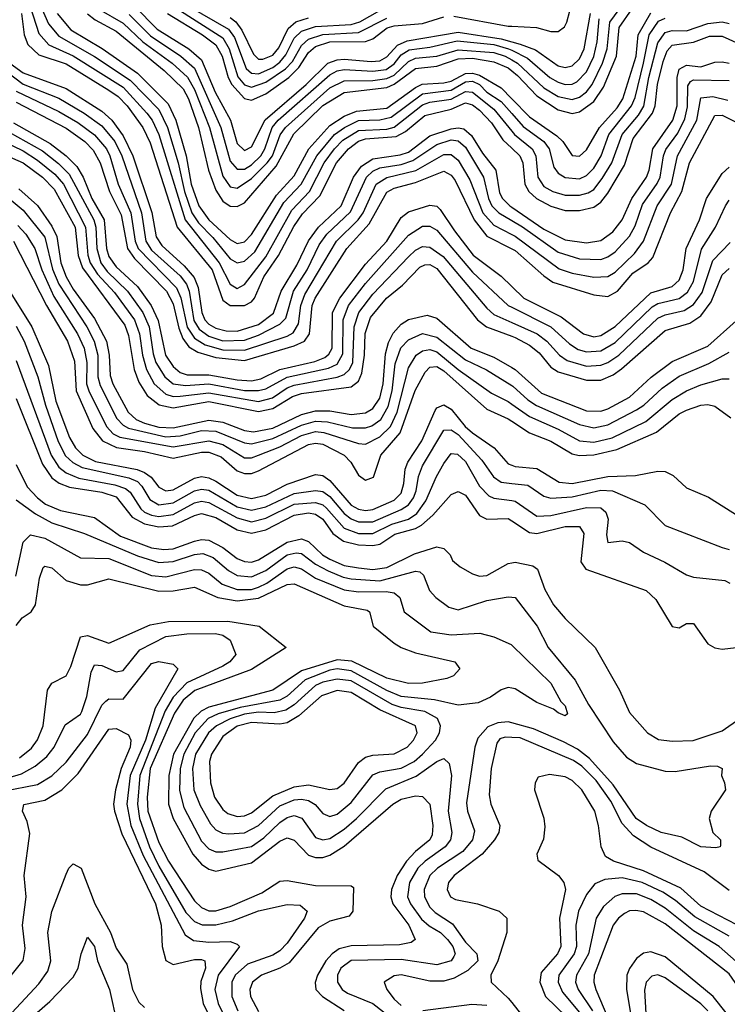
# Model space of a CAD drawing. Header units: inches. Extents: x 990535 to 1117859, y 769386 to 892122.
# Tile 257 of 656: x 1018620 to 1020605, y 872928 to 875692. Entities that reach past the tile are written whole.
import ezdxf

# ---------------------------------------------------------------- set-up
doc = ezdxf.new("R2010")
doc.units = ezdxf.units.IN
doc.header["$MEASUREMENT"] = 0
doc.layers.add('B0817', color=7, linetype='Continuous')
doc.layers.add('B0827', color=7, linetype='Continuous')

msp = doc.modelspace()

# ---------------------------------------------------------------- linework, layer by layer
at = {"layer": 'B0817', "color": 5}
for points, elevation in [([(1018652.6, 875790), (1018700.6, 875680.6), (1018730, 875645.7), (1018830, 875589.2), (1018930, 875522.3), (1019010, 875439.7), (1019034.2, 875390), (1019064.3, 875290), (1019082, 875210), (1019102.7, 875150), (1019121.7, 875121.7), (1019161.2, 875081.2), (1019210, 875021), (1019230, 875009.5), (1019250, 875014.1), (1019279.2, 875040.8), (1019361.1, 875178.9), (1019409.8, 875230.2), (1019453, 875310), (1019503.3, 875370), (1019531.2, 875390), (1019570, 875408.8), (1019630, 875410.6), (1019661.9, 875418.1), (1019750, 875483.8), (1019830, 875494.6), (1019870, 875518), (1019890, 875519.2), (1019910, 875510), (1019930, 875489), (1019970, 875462.2), (1020000, 875428.6)], 3360), ([(1018648.9, 875728.9), (1018673.5, 875653.5), (1018701.7, 875621.7), (1018770, 875590.9), (1018910, 875502.3), (1018976.8, 875430), (1018991.3, 875410), (1019010, 875370.1), (1019084.2, 875130), (1019179.2, 875010), (1019210, 874949.3), (1019230, 874937.2), (1019250, 874949.2), (1019310, 875026.6), (1019382.8, 875157.2), (1019432.6, 875210), (1019473.7, 875290), (1019502.9, 875330), (1019526.4, 875353.6), (1019570, 875381), (1019650, 875385.3), (1019670, 875390.5), (1019750, 875452.7), (1019770, 875460.2), (1019830, 875468.9), (1019870, 875491), (1019890, 875488.5), (1019950, 875440.7), (1020000, 875379.2)], 3340), ([(1018941.9, 875730), (1019005.7, 875665.7), (1019094.5, 875610), (1019130, 875579.8), (1019168.6, 875488.6), (1019211.4, 875410), (1019230, 875345), (1019250, 875325.4), (1019270, 875334.9), (1019308.5, 875411.5), (1019423.8, 875510), (1019484.5, 875570), (1019510, 875579.7), (1019530, 875581.1), (1019605.6, 875574.4), (1019630, 875576.6), (1019650, 875587.9), (1019679.3, 875620.7), (1019707.1, 875632.9), (1019850, 875657.5), (1019970, 875638.1), (1020000, 875630.1)], 3480), ([(1019050.2, 875730.2), (1019190, 875640.9), (1019207.3, 875610), (1019232, 875532), (1019250, 875509.7), (1019270, 875502.9), (1019310, 875516.6), (1019365.9, 875554.1), (1019384.9, 875575.1), (1019410, 875619.6), (1019430, 875637.7), (1019470, 875650.9), (1019570, 875656.3), (1019650, 875696.3)], 3540), ([(1019093, 875730), (1019205.4, 875665.4), (1019222.4, 875642.4), (1019255.1, 875555.1), (1019270, 875541.6), (1019290, 875540.6), (1019330, 875557.8), (1019350, 875573.3), (1019366.7, 875593.3), (1019390, 875640.2), (1019410, 875659.7), (1019450, 875673.1), (1019550, 875678.4), (1019573.9, 875686.1), (1019630, 875717.7)], 3560), ([(1018624.6, 875710), (1018632.5, 875650), (1018642.7, 875622.7), (1018673.6, 875593.6), (1018750, 875567.8), (1018870, 875494.6), (1018896.1, 875476.1), (1018921.5, 875450), (1018964.8, 875390), (1018986.2, 875346.2), (1019061.7, 875110), (1019159.4, 874990), (1019190, 874905.1), (1019210, 874889.8), (1019250, 874889.5), (1019270, 874899.8), (1019278.7, 874910), (1019304.8, 874970), (1019345.7, 875030), (1019388.6, 875111.4), (1019412.8, 875147.2), (1019462.2, 875197.8), (1019508.5, 875290), (1019542.3, 875330), (1019570, 875351), (1019590, 875357.7), (1019675.6, 875364.4), (1019702.1, 875377.9), (1019756.7, 875423.3), (1019830, 875441.1), (1019870, 875458.9), (1019877, 875457), (1019890, 875453.2), (1019910, 875438.5), (1019942.9, 875402.9), (1019974.9, 875354.9), (1020000, 875331.5)], 3320), ([(1018725.3, 875710), (1018763.4, 875663.4), (1018850.9, 875610.9), (1018950, 875541.7), (1019036.4, 875456.4), (1019057.6, 875410), (1019086.4, 875310), (1019100.7, 875230), (1019122.2, 875170), (1019150.3, 875130), (1019210, 875075.4), (1019230, 875064.2), (1019250, 875068.9), (1019270, 875088.8), (1019340.2, 875199.8), (1019390, 875253.8), (1019431.2, 875330), (1019490, 875394.9), (1019530, 875420.9), (1019564.6, 875435.4), (1019650, 875444), (1019730, 875502.2), (1019749.2, 875510.8), (1019810, 875514.5), (1019830, 875520), (1019870, 875541.5), (1019890, 875542.5), (1019910, 875536.3), (1019970, 875501.1), (1020000, 875470.4)], 3380), ([(1018810, 875708.7), (1018831.5, 875691.5), (1018890, 875659.8), (1019025.5, 875550), (1019078.1, 875498.1), (1019093.6, 875470), (1019121.5, 875390), (1019149.7, 875269.7), (1019170, 875213.3), (1019190, 875182.8), (1019210, 875168.5), (1019230, 875167.3), (1019250, 875178.3), (1019339.2, 875280.8), (1019388.6, 875371.4), (1019470, 875451.2), (1019530, 875487.7), (1019650, 875501.9), (1019670, 875511), (1019730, 875555.6), (1019790, 875561.4), (1019850, 875582.5), (1019890, 875584.6), (1019950, 875573.5), (1019990, 875556.6), (1020000, 875548.6)], 3420), ([(1018842.1, 875722.1), (1018910, 875682.5), (1018965.1, 875630), (1019047.9, 875570), (1019090.9, 875530.9), (1019110, 875496.1), (1019151.8, 875390), (1019190, 875253.3), (1019210, 875223.3), (1019230, 875219.5), (1019270, 875245.9), (1019313.9, 875290), (1019328.6, 875310), (1019350.6, 875369.4), (1019365, 875390), (1019490, 875500.7), (1019530, 875520.5), (1019610, 875521.8), (1019650, 875527.1), (1019670, 875536.6), (1019710, 875575.1), (1019730, 875584), (1019790, 875589.9), (1019850, 875607.8), (1019950, 875600.4), (1019981.4, 875590), (1020000, 875579.3)], 3440), ([(1018926.6, 875706.6), (1018986.5, 875646.5), (1019072.1, 875590), (1019110, 875556.1), (1019184.1, 875390), (1019210, 875295.4), (1019230, 875272.1), (1019250, 875272.5), (1019270, 875284.9), (1019295.8, 875310), (1019307.9, 875330), (1019328.5, 875390), (1019345.2, 875410), (1019490, 875537.4), (1019510, 875548.3), (1019530, 875552.1), (1019610, 875547.5), (1019647.5, 875552.5), (1019670, 875568.4), (1019690, 875593.6), (1019712.5, 875607.5), (1019770, 875615), (1019846.8, 875633.2), (1019950, 875622.2), (1019990.8, 875610.8), (1020000, 875606.2)], 3460), ([(1019034.6, 875710), (1019132.7, 875650), (1019170, 875622), (1019187.8, 875590), (1019204.9, 875530), (1019215, 875510), (1019250, 875471), (1019270, 875466.1), (1019310, 875484.4), (1019375, 875530), (1019402.4, 875557.6), (1019430, 875599.8), (1019450, 875616.8), (1019490.1, 875629.9), (1019590, 875631.4), (1019610, 875638.6), (1019650.9, 875669.1), (1019670, 875675.1), (1019750, 875681.7), (1019810, 875700.4)], 3520), ([(1019837.7, 875702.3), (1019990, 875674.4), (1020000, 875673.8)], 3520), ([(1019210, 875698), (1019225.7, 875685.7), (1019243, 875663), (1019275.3, 875595.3), (1019290, 875581.6), (1019301.5, 875581.5), (1019330, 875592.2), (1019346.7, 875613.3), (1019372.8, 875667.2), (1019394.3, 875685.7), (1019430, 875697.5)], 3580), ([(1018592.1, 875570), (1018630, 875542.8), (1018750, 875499.3), (1018850, 875435.5), (1018878, 875410), (1018910, 875366.2), (1018937.3, 875310), (1018990.6, 875150.6), (1019002.6, 875082.6), (1019018.5, 875058.5), (1019081.1, 875001.1), (1019108.8, 874968.8), (1019120.4, 874940.4), (1019130.4, 874870.4), (1019139.3, 874850), (1019150, 874837.9), (1019170, 874826.2), (1019198.9, 874818.9), (1019230, 874818), (1019290, 874836.1), (1019331.8, 874868.2), (1019352.9, 874930), (1019397.1, 875002.9), (1019430, 875071.5), (1019458, 875110), (1019521.8, 875170), (1019556.4, 875250), (1019578.6, 875281.4), (1019610, 875301.8), (1019687.1, 875312.9), (1019710, 875320.4), (1019770, 875366.5), (1019830, 875385.5), (1019850, 875389), (1019865.8, 875385.8), (1019887.4, 875367.4), (1019917.7, 875317.7), (1019955.2, 875270), (1019966, 875206), (1019973.7, 875190), (1019994.6, 875170), (1020000, 875166.3)], 3280), ([(1018561.9, 875561.9), (1018630, 875511.3), (1018730, 875471.9), (1018800.9, 875430), (1018850, 875394), (1018886.6, 875350), (1018906.3, 875310), (1018961.2, 875150), (1018973.5, 875070), (1018990, 875045.1), (1019070, 874972.8), (1019087.5, 874950), (1019095.2, 874930), (1019108.2, 874848.2), (1019123.2, 874823.2), (1019150, 874803.3), (1019190, 874791.1), (1019250, 874792.9), (1019290, 874806.2), (1019350, 874837), (1019366, 874854), (1019388, 874930), (1019426, 874990), (1019459.9, 875060.1), (1019481.3, 875090), (1019547.5, 875152.5), (1019592.5, 875250), (1019610, 875267), (1019630, 875276.2), (1019690, 875286), (1019723, 875297), (1019790, 875342.2), (1019830, 875355), (1019850, 875352), (1019870, 875334.2), (1019921.2, 875250), (1019934.6, 875190), (1019944.3, 875170), (1019963.5, 875150), (1020000, 875128.3)], 3260), ([(1018610, 875491.8), (1018730, 875434.7), (1018783.3, 875403.3), (1018829.4, 875369.4), (1018863, 875330), (1018873, 875310), (1018896.2, 875230), (1018931.4, 875150), (1018943.5, 875070), (1018951.8, 875050), (1019059.4, 874939.4), (1019071.8, 874911.8), (1019090, 874828.7), (1019110, 874798.6), (1019139.7, 874779.7), (1019190, 874765.2), (1019250, 874764.4), (1019370, 874803.9), (1019386.5, 874813.5), (1019401.5, 874838.5), (1019408, 874890), (1019419.7, 874920.3), (1019508.9, 875070), (1019569.3, 875130), (1019583.3, 875150), (1019620.2, 875230), (1019650, 875248.9), (1019731.1, 875268.9), (1019810, 875314.2), (1019830, 875313.6), (1019850, 875297.7), (1019882.3, 875242.3), (1019918.9, 875150), (1019950, 875114.9), (1020000, 875089.6)], 3240), ([(1018610, 875460.6), (1018750, 875387.8), (1018802.5, 875350), (1018825.9, 875325.9), (1018845.2, 875290), (1018871.3, 875210), (1018904.2, 875144.2), (1018921.9, 875050), (1018941.5, 875021.5), (1019031.3, 874930), (1019050, 874894.1), (1019065.8, 874825.8), (1019077.3, 874797.3), (1019094.1, 874774.1), (1019119.1, 874759.1), (1019170, 874743.8), (1019250, 874735.2), (1019390, 874776.2), (1019418.5, 874790), (1019432.4, 874810), (1019440.1, 874890), (1019448.8, 874910), (1019537.1, 875050), (1019600.5, 875119.5), (1019650, 875207.9), (1019670, 875219.1), (1019730, 875235.3), (1019810, 875267.4), (1019830, 875255.7), (1019841, 875241), (1019894.3, 875130), (1019930, 875084.3), (1020000, 875049.2)], 3220), ([(1018602.2, 875402.2), (1018704.9, 875344.9), (1018750.4, 875310.4), (1018779.8, 875279.8), (1018797.7, 875250), (1018822, 875190), (1018856.9, 875130), (1018863.7, 875050), (1018870, 875027.8), (1018890, 874998.1), (1018950, 874943.5), (1018988.6, 874890), (1019008.1, 874848.1), (1019028.8, 874750), (1019050, 874718.7), (1019070, 874701.7), (1019090, 874695.4), (1019150, 874695.4), (1019230, 874680.8), (1019270, 874678.5), (1019296.1, 874683.9), (1019350, 874710), (1019447.4, 874732.6), (1019476.1, 874743.9), (1019487.1, 874752.9), (1019495.9, 874770), (1019497.5, 874870), (1019517.6, 874910), (1019590, 875005.7), (1019649.8, 875070.2), (1019690, 875137), (1019710, 875152.7), (1019770, 875171.9), (1019790, 875169.1), (1019799.4, 875159.4), (1019839.1, 875099.1), (1019891.4, 875031.4), (1019970, 874972.2), (1020000, 874943)], 3180), ([(1018590, 875376.3), (1018683.7, 875323.7), (1018728.5, 875288.5), (1018758.2, 875258.2), (1018828, 875130), (1018833.5, 875110), (1018835.9, 875050), (1018847, 875010), (1018865.2, 874985.2), (1018922.2, 874930), (1018965.6, 874870), (1018982.6, 874830), (1018993.8, 874753.8), (1019001.5, 874730), (1019026.6, 874690), (1019050.3, 874670.3), (1019085.2, 874665.2), (1019150, 874669.8), (1019250, 874651.4), (1019290, 874650.8), (1019310, 874655.7), (1019370, 874688.7), (1019486.1, 874713.9), (1019510, 874725.5), (1019526.2, 874753.8), (1019527, 874850), (1019542.3, 874890), (1019590, 874951.7), (1019710, 875087.2), (1019750, 875112.8), (1019770, 875112.9), (1019790, 875100.9), (1019890, 874983.4), (1019990.2, 874890.2), (1020000, 874885.3)], 3160), ([(1018570, 875353.4), (1018630, 875323.8), (1018670, 875298.1), (1018718.2, 875258.2), (1018742.6, 875230), (1018804.6, 875110), (1018810.8, 875030.8), (1018817.5, 875010), (1018837.9, 874977.9), (1018886, 874926), (1018941.7, 874850), (1018956.2, 874810), (1018964, 874750), (1018975.3, 874710), (1018996.6, 874670), (1019030, 874640.9), (1019050, 874634.8), (1019070, 874635), (1019150, 874645), (1019290, 874620.5), (1019328.9, 874631.1), (1019370, 874658.7), (1019390, 874666.3), (1019510, 874688.4), (1019530, 874696), (1019545.3, 874710), (1019554.6, 874730), (1019557.9, 874830), (1019570.8, 874870), (1019610, 874921.6), (1019710, 875026.1), (1019730, 875045.3), (1019750, 875055.4), (1019770, 875054), (1019807.4, 875027.4), (1019930, 874882.3), (1019950, 874864.9), (1020000, 874842.3)], 3140), ([(1018570, 875316.8), (1018630, 875289.9), (1018683.6, 875250), (1018716.2, 875216.2), (1018775.7, 875110), (1018783.4, 875030), (1018795.7, 874995.7), (1018914.4, 874834.4), (1018925.5, 874805.5), (1018941.1, 874710), (1018954.2, 874674.2), (1018977.1, 874637.1), (1019010.7, 874610.7), (1019050, 874602.2), (1019150, 874620.5), (1019290, 874592.1), (1019330, 874600.8), (1019385.4, 874634.6), (1019410, 874643.1), (1019550, 874661.8), (1019570, 874677.2), (1019579.8, 874700.2), (1019587.4, 874750), (1019589, 874811), (1019603.6, 874856.4), (1019648.3, 874910), (1019693.5, 874946.5), (1019742.5, 874997.5), (1019756.2, 875003.8), (1019770, 875004.5), (1019790, 874993.3), (1019904.1, 874850), (1019929, 874830), (1020000, 874803.5)], 3120), ([(1018617.8, 875217.8), (1018670, 875170.3), (1018710, 875112.6), (1018723.7, 875083.7), (1018735, 875010), (1018750.1, 874970.1), (1018770, 874935.6), (1018830, 874853.7), (1018863.4, 874790), (1018870.7, 874750.7), (1018873.7, 874693.7), (1018880.9, 874670), (1018924, 874590), (1018946.8, 874570), (1018970, 874559.4), (1019010, 874548.1), (1019050, 874546.5), (1019150, 874568.1), (1019190, 874562.1), (1019250, 874538.8), (1019275.3, 874535.3), (1019330, 874545.4), (1019410, 874583.9), (1019450, 874594.2), (1019490, 874594.4), (1019550, 874584.3), (1019590, 874588.7), (1019610, 874601.1), (1019630.3, 874630), (1019639.6, 874670), (1019646.2, 874753.8), (1019654.3, 874785.7), (1019667.4, 874812.6), (1019690, 874837.5), (1019710, 874850.3), (1019762.9, 874862.9), (1019790, 874854.3), (1019886.3, 874770), (1019950, 874744.9), (1020000, 874716.1)], 3080), ([(1018590, 875190.3), (1018630, 875157.2), (1018690, 875081.9), (1018712.2, 874992.2), (1018729.8, 874949.8), (1018808.3, 874830), (1018828.4, 874790), (1018839.2, 874750), (1018838.9, 874690), (1018845.2, 874665.2), (1018892.2, 874572.2), (1018910, 874553.8), (1018925.3, 874545.3), (1019030, 874520.8), (1019070, 874523.6), (1019130, 874538.6), (1019170, 874537.3), (1019250, 874504.3), (1019270, 874501.9), (1019330, 874516.5), (1019410, 874554.3), (1019450, 874565.4), (1019483.3, 874563.3), (1019553.5, 874546.5), (1019590, 874546.5), (1019608, 874552), (1019632.9, 874570), (1019653.8, 874606.2), (1019664.6, 874650), (1019673.5, 874726.5), (1019689.1, 874770.9), (1019710, 874793.9), (1019750, 874811.3), (1019790, 874801.2), (1019870, 874737.3), (1019929.6, 874709.5), (1020000, 874665.2)], 3060), ([(1018614.7, 875114.7), (1018637.5, 875090), (1018662.4, 875050), (1018681.7, 874990), (1018715.2, 874915.2), (1018781.8, 874810), (1018800.8, 874770), (1018807.9, 874730), (1018807.3, 874670), (1018814.2, 874650), (1018863.1, 874550), (1018882.2, 874530), (1018900.6, 874520.6), (1019050, 874493), (1019150, 874509.9), (1019190, 874499.2), (1019250, 874462.2), (1019270, 874462.4), (1019290, 874469.4), (1019350, 874493.3), (1019410, 874524.5), (1019450, 874536), (1019473.4, 874533.4), (1019570, 874502.1), (1019590, 874500.6), (1019630, 874521.1), (1019660.1, 874550), (1019678.6, 874590), (1019710, 874714.8), (1019732.4, 874750), (1019750, 874763), (1019770, 874765.9), (1019790, 874759.5), (1019850, 874710.2), (1019943.5, 874643.5), (1019990, 874619.9), (1020000, 874612.9)], 3040), ([(1018602.7, 875070), (1018694.7, 874890), (1018753.6, 874790), (1018773.7, 874733.7), (1018778, 874650), (1018824.7, 874544.7), (1018852.1, 874510), (1018891.6, 874491.6), (1018970, 874480.3), (1019050, 874461), (1019130, 874478.2), (1019150, 874478), (1019185, 874465), (1019230, 874425.9), (1019250, 874418), (1019270, 874418.7), (1019290, 874426.1), (1019430, 874499.4), (1019450, 874503.2), (1019470, 874500.2), (1019530.1, 874470), (1019548.9, 874450), (1019570, 874413.5), (1019590, 874399.5), (1019612.5, 874407.5), (1019632.8, 874470), (1019687.4, 874532.6), (1019728.9, 874651.1), (1019757.6, 874702.4), (1019770, 874716.4), (1019790, 874718.2), (1019810, 874706.6), (1019930, 874598.6), (1019990, 874571.9), (1020000, 874565.3)], 3020), ([(1018590, 874931.6), (1018654.3, 874830), (1018701.1, 874721.1), (1018721.6, 874621.6), (1018759.2, 874519.2), (1018776, 874490), (1018796.9, 874470), (1018832.2, 874452.2), (1018949.4, 874429.4), (1018970, 874421.5), (1018988.3, 874408.3), (1019010, 874380.1), (1019029.4, 874369.4), (1019050, 874372.3), (1019110, 874405.5), (1019130, 874409.5), (1019150, 874406.3), (1019170, 874396.3), (1019230, 874357), (1019270, 874347.9), (1019310, 874357.4), (1019370, 874387.9), (1019450, 874415.6), (1019470, 874413), (1019490, 874398.4), (1019550, 874328.9), (1019570, 874317.7), (1019590, 874314.3), (1019610, 874317.5), (1019670, 874343.3), (1019690, 874363.4), (1019697.7, 874390), (1019700.7, 874430), (1019708.7, 874450), (1019747.7, 874510), (1019785.2, 874594.8), (1019790, 874602.3), (1019810, 874611.2), (1019830, 874599.2), (1019869.8, 874549.8), (1019890, 874532.1), (1019950.5, 874490), (1019990, 874445.4), (1020000, 874441.7)], 2980), ([(1018610, 874831.7), (1018632, 874790), (1018670.9, 874690), (1018692.1, 874610), (1018727.8, 874507.8), (1018748.2, 874468.2), (1018768.7, 874448.7), (1018794.8, 874434.8), (1018925.8, 874405.8), (1018950, 874395.7), (1018962.9, 874382.9), (1018985.1, 874345.1), (1019010, 874330.7), (1019050, 874335.8), (1019110, 874369.7), (1019130, 874374.7), (1019150, 874371.3), (1019230, 874325), (1019270, 874314.9), (1019310, 874324.6), (1019390, 874362.2), (1019450, 874370.9), (1019470, 874367.3), (1019490, 874353.5), (1019530, 874306), (1019550, 874290.8), (1019570, 874282.5), (1019610, 874282.9), (1019690, 874316.8), (1019710.2, 874330), (1019724.8, 874350), (1019732.4, 874370), (1019738.4, 874410), (1019750, 874439.9), (1019810, 874539.6), (1019830, 874541.1), (1019850, 874527.7), (1019915.7, 874455.7), (1019948.7, 874408.7), (1019970, 874393.9), (1020000, 874390.6)], 2960), ([(1018610, 874735.7), (1018708.1, 874470), (1018730, 874435.8), (1018750, 874420.4), (1018785.5, 874405.5), (1018886.5, 874386.5), (1018916.3, 874376.3), (1018930, 874366.2), (1018959.5, 874319.5), (1018969.8, 874309.8), (1018990, 874301.4), (1019010, 874297.7), (1019050, 874302.9), (1019110, 874335.6), (1019130, 874340.3), (1019150, 874336.9), (1019230, 874293.4), (1019270, 874283), (1019310, 874292.8), (1019390, 874332), (1019450, 874337), (1019470, 874330.2), (1019480.9, 874320.9), (1019530, 874265), (1019570, 874249.7), (1019610, 874249.4), (1019663.6, 874276.4), (1019710, 874290.4), (1019733.6, 874306.4), (1019758.9, 874341.1), (1019788.8, 874410), (1019810, 874445.9), (1019830, 874474.3), (1019847.5, 874472.5), (1019870, 874451.7), (1019910, 874382.8), (1019935.6, 874355.6), (1019950, 874348.7), (1020000, 874342.3)], 2940), ([(1018610, 874628.7), (1018684.2, 874444.2), (1018710, 874406), (1018731, 874391), (1018759.7, 874379.7), (1018850, 874365.6), (1018890, 874353.1), (1018935.8, 874295.8), (1018970, 874276.9), (1019010, 874268.1), (1019048.8, 874271.2), (1019110, 874300.7), (1019130, 874305.6), (1019170, 874294.9), (1019230, 874260.4), (1019270, 874250.4), (1019310, 874260.4), (1019390, 874300.8), (1019430, 874307.9), (1019450, 874304.2), (1019470, 874290.3), (1019498.5, 874250), (1019528.4, 874228.4), (1019570, 874218.1), (1019610, 874215.8), (1019630, 874220.3), (1019672.5, 874247.5), (1019730, 874264.3), (1019746.6, 874273.4), (1019778.6, 874301.4), (1019830, 874359.2), (1019850, 874367.8), (1019870, 874357.7), (1019910, 874300.3), (1019930, 874290.1), (1019990, 874291.5), (1020000, 874285)], 2920), ([(1018610, 874443.9), (1018641.2, 874381.2), (1018669.5, 874349.5), (1018692, 874332), (1018734.1, 874314.1), (1018830, 874294.4), (1018902.6, 874242.6), (1018990, 874209.2), (1019024.5, 874204.5), (1019050, 874206.8), (1019110, 874228.7), (1019130, 874233.4), (1019150, 874231.5), (1019189.9, 874210.1), (1019230, 874179.3), (1019250, 874171), (1019270, 874169.6), (1019290, 874176), (1019370, 874225.2), (1019410, 874234.9), (1019430, 874227.6), (1019469, 874190), (1019490, 874177.6), (1019530, 874160.3), (1019570, 874153.2), (1019610, 874149.1), (1019650, 874154), (1019727.5, 874192.5), (1019790, 874212.5), (1019810, 874207.9), (1019827.1, 874190), (1019833.7, 874173.7), (1019855.8, 874155.8), (1019890, 874136.3), (1019910, 874130.4), (1019930, 874132.2), (1019990, 874165.2), (1020000, 874167.3)], 2880), ([(1018610, 874344.7), (1018664.6, 874304.6), (1018710, 874279.5), (1018802, 874250), (1018950, 874186.8), (1019010, 874168.3), (1019050, 874171.1), (1019110, 874190.8), (1019133.4, 874193.4), (1019162.7, 874182.7), (1019205.8, 874145.8), (1019230, 874132.3), (1019270, 874127.7), (1019310, 874145.8), (1019370, 874189.5), (1019395.6, 874195.6), (1019410, 874194), (1019450, 874164), (1019485.2, 874145.2), (1019527.1, 874127.1), (1019550, 874122.3), (1019630, 874117.3), (1019730, 874144.1), (1019742.2, 874142.2), (1019752.6, 874132.6), (1019769.6, 874090), (1019787.3, 874070), (1019823.3, 874043.3), (1019850, 874035.2), (1019930, 874061.6), (1019990, 874071.6), (1020000, 874070.9)], 2860), ([(1018608.9, 874130), (1018630, 874225.4), (1018650, 874246.5), (1018690, 874237), (1018790, 874181.6), (1018870, 874179.8), (1018990, 874131.9), (1019030, 874127.8), (1019110, 874148.4), (1019130, 874147.9), (1019150, 874138.2), (1019187.7, 874107.7), (1019230, 874092.6), (1019270, 874093), (1019290, 874098.9), (1019312.8, 874110), (1019370, 874150.6), (1019390, 874156.3), (1019410, 874150.3), (1019450, 874124.2), (1019530, 874092.1), (1019570, 874085.8), (1019647.4, 874087.4), (1019670, 874083.2), (1019685.9, 874070), (1019698.3, 874030), (1019773.3, 873973.3), (1019830, 873965), (1019910.1, 873970.1), (1019950, 873959.8), (1019998.1, 873938.1), (1020000, 873936.3)], 2840), ([(1018610, 873991.8), (1018627.1, 874012.9), (1018651.8, 874030), (1018664.5, 874050), (1018675.2, 874124.8), (1018686.1, 874153.9), (1018690, 874158.1), (1018710, 874153), (1018750, 874118.3), (1018790, 874105.4), (1018810, 874105.8), (1018870, 874123), (1019010, 874088.2), (1019050, 874089.2), (1019110, 874099), (1019175.3, 874070), (1019230, 874061), (1019290, 874068), (1019370, 874106.9), (1019390, 874108.8), (1019530, 874046.4), (1019594.3, 874034.3), (1019601.2, 874030), (1019611.2, 873990), (1019670, 873942.1), (1019690, 873929.7), (1019730, 873915), (1019840.2, 873890), (1019854.2, 873870), (1019836.9, 873850), (1019817.6, 873842.4), (1019750, 873829.7), (1019710, 873828.3), (1019650, 873843.9), (1019551.8, 873891.8), (1019510, 873895), (1019410, 873864), (1019329.6, 873810), (1019150, 873762.4), (1019128.7, 873751.3), (1019108.4, 873731.6), (1019050.9, 873630), (1019038, 873570), (1019037.3, 873490), (1019050.3, 873450), (1019105.7, 873350), (1019130, 873321.4), (1019150, 873307.3), (1019170, 873301.8), (1019270, 873325.5), (1019350, 873386.4), (1019370, 873395.3), (1019390, 873388.9), (1019430, 873347.1), (1019450, 873339.9), (1019470, 873340.4), (1019490, 873346.8), (1019530, 873371.8), (1019666.2, 873490), (1019690, 873503.9), (1019730, 873513.5), (1019750, 873511.2), (1019770, 873490.2), (1019779.1, 873430), (1019776.5, 873403.5), (1019770.4, 873390), (1019730, 873357.4), (1019704.8, 873330), (1019678.9, 873290), (1019662.4, 873250), (1019660.7, 873230), (1019666.3, 873210), (1019711.5, 873150), (1019729.5, 873110), (1019718.3, 873101.7), (1019685.1, 873094.9), (1019550, 873092.1), (1019516.3, 873083.7), (1019496.3, 873070), (1019478.8, 873050), (1019455.5, 873010), (1019448.9, 872988.9), (1019450.1, 872970), (1019469.6, 872950), (1019530, 872911)], 2820), ([(1018619.7, 873620.3), (1018652.8, 873647.2), (1018669.8, 873670.2), (1018685.8, 873710), (1018697.5, 873810), (1018710, 873830.1), (1018750, 873850.2), (1018763.1, 873876.9), (1018790, 873960.1), (1018810, 873963.4), (1018870, 873941.6), (1018986.2, 873993.8), (1019036.9, 874003.1), (1019203.9, 874003.9), (1019292, 873990), (1019367.2, 873930), (1019270, 873867.7), (1019110.9, 873809.1), (1019078, 873782), (1019054.4, 873745.6), (1018986, 873590), (1018977.4, 873510), (1018979.4, 873470), (1019010, 873382.2), (1019037, 873330), (1019110, 873218.4), (1019130, 873199.6), (1019150, 873190.9), (1019170, 873190.1), (1019210, 873202.9), (1019299.3, 873240.7), (1019350, 873273.5), (1019370, 873275.8), (1019450, 873261.7), (1019550, 873260.6), (1019556, 873256), (1019554.1, 873190), (1019544.1, 873175.9), (1019490, 873161.7), (1019457.4, 873142.6), (1019375.4, 873044.6), (1019350, 873029.4), (1019298.4, 873010), (1019273.2, 872990), (1019265.8, 872970), (1019267.4, 872950), (1019290, 872907.6)], 2780), ([(1018590, 873565), (1018624.5, 873575.5), (1018663.4, 873596.6), (1018696.1, 873623.9), (1018716.5, 873650), (1018747.4, 873712.6), (1018790, 873742.7), (1018794.1, 873750), (1018808.1, 873791.9), (1018819.9, 873860.1), (1018830, 873880.7), (1018850, 873879.5), (1018890, 873861.9), (1018910, 873865.1), (1018956.9, 873923.1), (1019030, 873960.3), (1019088.4, 873968.4), (1019169.5, 873969.5), (1019190, 873964.7), (1019210.1, 873950), (1019226.5, 873910), (1019209.7, 873890), (1019190, 873877.8), (1019089, 873831), (1019049.9, 873790.1), (1019028.3, 873751.7), (1018956.5, 873570), (1018950.2, 873490), (1018955.5, 873450), (1018984.3, 873370), (1019010, 873316.2), (1019086, 873186), (1019110, 873161), (1019131.6, 873151.6), (1019170, 873151.5), (1019217.1, 873162.9), (1019290.1, 873190.1), (1019370, 873208.1), (1019406.5, 873206.5), (1019426, 873190), (1019419, 873170), (1019370, 873099.7), (1019350, 873078.3), (1019330, 873066), (1019259.2, 873040.8), (1019224, 873010), (1019214.7, 872990), (1019215.3, 872950), (1019231.4, 872910)], 2760), ([(1018573.2, 873526.8), (1018670, 873545), (1018710, 873569.4), (1018750, 873607.9), (1018810, 873685.4), (1018850, 873767.8), (1018861.3, 873778.7), (1018870, 873785.4), (1018910, 873784.8), (1018990, 873884.7), (1019010, 873890.6), (1019050, 873883), (1019063, 873870), (1019000.3, 873759.7), (1018973, 873670), (1018930, 873570), (1018920.4, 873490), (1018931.3, 873430), (1018966.1, 873346.1), (1019083.6, 873123.6), (1019107.1, 873107.1), (1019150, 873102.2), (1019210, 873104), (1019230, 873097), (1019236.4, 873090), (1019176.9, 873010), (1019167.4, 872970), (1019176.2, 872930), (1019196.1, 872890)], 2740), ([(1020000, 873815.8), (1019990, 873817.4), (1019970, 873811.2), (1019940.6, 873790), (1019905.5, 873774.5), (1019850, 873767.6), (1019783.2, 873783.2), (1019690, 873792.4), (1019650, 873809.3), (1019550, 873864.2), (1019510, 873869.7), (1019490, 873866.3), (1019420.6, 873839.4), (1019370, 873793.1), (1019350, 873781.7), (1019238.5, 873761.5), (1019176.8, 873743.2), (1019148.6, 873730), (1019112.1, 873690), (1019080, 873630), (1019069.6, 873590), (1019068.3, 873528.3), (1019080.6, 873480.6), (1019130, 873385.8), (1019150, 873365), (1019170, 873356.6), (1019190, 873356.1), (1019270, 873371.6), (1019304.7, 873395.3), (1019350, 873438.4), (1019370, 873452.2), (1019390, 873457.7), (1019411.1, 873451.1), (1019450, 873396), (1019470, 873389.8), (1019490, 873393.9), (1019530, 873419.8), (1019564.9, 873450), (1019646.6, 873533.4), (1019731.7, 873568.3), (1019790, 873609.7), (1019810, 873618.4), (1019824.3, 873604.3), (1019831.5, 873570), (1019822, 873470), (1019832, 873410), (1019828.7, 873390), (1019813.7, 873370), (1019756.8, 873330), (1019736.2, 873310), (1019713.4, 873270), (1019708.1, 873230), (1019715.7, 873210), (1019746.7, 873166.7), (1019768.2, 873148.2), (1019800.3, 873130), (1019820.3, 873110), (1019834.7, 873090), (1019841.2, 873070), (1019837.8, 873062.2), (1019830, 873049.9), (1019790, 873038.6), (1019690, 873054.2), (1019550, 873051.1), (1019520.9, 873030), (1019511.1, 873010), (1019511.2, 872990), (1019524.2, 872970), (1019539, 872959), (1019610, 872930.6), (1019670, 872883.2)], 2840), ([(1020000, 873718.4), (1019990, 873721.2), (1019961.4, 873718.6), (1019933.1, 873706.9), (1019904.7, 873675.3), (1019896.8, 873650), (1019873.5, 873493.5), (1019875.9, 873470), (1019895.4, 873415.4), (1019889.7, 873390), (1019862.7, 873357.3), (1019791.8, 873310), (1019770.7, 873290), (1019754.6, 873250), (1019755.6, 873230), (1019770, 873201), (1019785.6, 873185.6), (1019834.1, 873154.1), (1019870, 873103), (1019902.1, 873070), (1019905.2, 873050), (1019876.8, 873023.2), (1019838.4, 873001.6), (1019810, 872992.8), (1019770, 872992.7), (1019690, 873010.9), (1019670, 873008), (1019641.8, 872990), (1019649.6, 872970), (1019670, 872942.2), (1019690, 872925.2)], 2860), ([(1018433.7, 872806.3), (1018629.3, 873050.7), (1018635, 873085), (1018628, 873150), (1018637.8, 873230), (1018632.7, 873290), (1018648, 873408), (1018641, 873441), (1018628, 873470), (1018631.3, 873488.7), (1018690, 873501.3), (1018737.6, 873530), (1018783.9, 873576.1), (1018870, 873700.8), (1018890, 873702.5), (1018925, 873685), (1018931.9, 873670), (1018929.5, 873650), (1018904.8, 873590), (1018888.9, 873530), (1018883.4, 873490), (1018885.4, 873470), (1018906.8, 873406.8), (1019000.4, 873210), (1019016.4, 873150), (1019019.5, 873090), (1019030, 873051.4), (1019050, 873040.1), (1019110, 873053.5), (1019130, 873054.3), (1019139, 873050), (1019140.7, 873030), (1019128.2, 872991.8), (1019127.1, 872972.9), (1019134.8, 872930), (1019153.8, 872890)], 2720), ([(1020000, 873677.3), (1019981.7, 873678.3), (1019967, 873673), (1019958.6, 873661.4), (1019942.7, 873590), (1019936.6, 873516.6), (1019941.3, 873490), (1019967.1, 873430), (1019963.4, 873410), (1019951.9, 873390), (1019916.9, 873350), (1019839, 873290), (1019823, 873270), (1019818.6, 873250), (1019828.3, 873230), (1019842.6, 873222.6), (1019903.7, 873210), (1019964.4, 873190), (1019986.7, 873170), (1019986, 873130), (1019961, 873050), (1019941.6, 873010), (1019941.9, 872990), (1019990, 872945.7), (1020000, 872933.1)], 2880), ([(1018546.8, 872850), (1018674, 872986), (1018698.7, 873021.3), (1018707.1, 873050), (1018698.7, 873130), (1018710, 873189), (1018750, 873293.7), (1018757.5, 873310), (1018770, 873322.5), (1018791.9, 873310), (1018830.6, 873210), (1018874.3, 873130), (1018890, 873086.2), (1018920.4, 873040.4), (1018935.9, 872970), (1018954.1, 872934.1), (1018970, 872919.4)], 2680), ([(1018590, 872836.5), (1018704, 872936), (1018770, 873004.4), (1018783.7, 873030), (1018792.5, 873070), (1018810, 873116.5), (1018830, 873090.3), (1018838.1, 873050), (1018871.5, 872970), (1018892.8, 872872.8)], 2660), ([(1019751.1, 872911.1), (1019888.3, 872928.3), (1019930, 872926)], 2860)]:
    msp.add_lwpolyline(points, dxfattribs=dict(at, elevation=elevation))
for points, elevation in [([(1019510, 873841), (1019470, 873832.4), (1019450, 873823), (1019390, 873768.7), (1019366.2, 873753.8), (1019333.3, 873746.7), (1019290, 873747.9), (1019250, 873742.2), (1019210.4, 873729.6), (1019172, 873710), (1019149.8, 873690), (1019113.2, 873630), (1019104.5, 873590), (1019108.1, 873530), (1019126.3, 873486.3), (1019155.1, 873435.1), (1019170, 873417.8), (1019188.6, 873408.6), (1019206.4, 873406.4), (1019250, 873409.6), (1019290, 873430.5), (1019350, 873485.1), (1019390, 873501.8), (1019410, 873504.2), (1019430, 873500.5), (1019448.7, 873488.7), (1019470, 873463.8), (1019490, 873455.4), (1019510, 873461.7), (1019550, 873495.1), (1019610, 873572.3), (1019630, 873580.3), (1019690, 873591), (1019725.9, 873610), (1019750, 873630.1), (1019785.8, 873670), (1019797, 873690), (1019799.9, 873710), (1019791.8, 873730), (1019756.3, 873750), (1019690, 873761.3), (1019664.5, 873770), (1019550, 873835.8)], 2860), ([(1019510, 873808.9), (1019466.2, 873793.8), (1019402.5, 873737.5), (1019370, 873718.5), (1019350, 873714.9), (1019270, 873719.7), (1019230, 873708.6), (1019190, 873679.9), (1019157.8, 873630), (1019152.1, 873610), (1019155.3, 873550), (1019166.4, 873510), (1019190, 873475.4), (1019204.1, 873464.1), (1019230, 873455.8), (1019250, 873457.5), (1019270, 873465.7), (1019330, 873513.2), (1019390, 873538.6), (1019430, 873544.4), (1019490, 873530.7), (1019510, 873533.6), (1019530, 873549.3), (1019570, 873607.1), (1019590, 873621.9), (1019610, 873627.4), (1019670, 873631.3), (1019706.8, 873650), (1019724.5, 873670), (1019734.3, 873690), (1019730.3, 873710), (1019630, 873754.5), (1019550, 873803.2)], 2880)]:
    msp.add_lwpolyline(points, close=True, dxfattribs=dict(at, elevation=elevation))
at = {"layer": 'B0827', "color": 5}
for points, elevation in [([(1020000, 875673.8), (1020069.8, 875669.8), (1020110, 875658.9), (1020130, 875658.9), (1020148.3, 875671.7), (1020155, 875685), (1020171.5, 875750)], 3520), ([(1020000, 875579.3), (1020016.3, 875570), (1020090, 875501.3), (1020130, 875476.7), (1020170, 875468.6), (1020190, 875474.8), (1020210, 875489.3), (1020225.6, 875510), (1020255, 875570), (1020267.6, 875610), (1020274.8, 875685.2), (1020317.3, 875742.7)], 3440), ([(1020000, 875548.6), (1020015.8, 875535.8), (1020070, 875478.4), (1020130, 875438.7), (1020170, 875429.2), (1020190, 875433.8), (1020230, 875462.7), (1020257.4, 875502.6), (1020293.6, 875590), (1020301.7, 875670), (1020337.5, 875722.5)], 3420), ([(1020000, 875470.4), (1020050, 875419.1), (1020126.1, 875366.1), (1020143.3, 875350), (1020170, 875310.7), (1020190, 875309.3), (1020210, 875326.4), (1020246.6, 875390), (1020295.3, 875444.7), (1020311.8, 875470), (1020348.9, 875590), (1020354.8, 875650), (1020390, 875711.5)], 3380), ([(1020000, 875630.1), (1020023.8, 875623.8), (1020067.1, 875607.1), (1020130, 875562.4), (1020150, 875557.7), (1020170, 875562.7), (1020190, 875582.4), (1020202.9, 875610), (1020220.6, 875710)], 3480), ([(1020000, 875428.6), (1020032.4, 875392.4), (1020090.1, 875350), (1020104.9, 875330), (1020118.1, 875278.1), (1020130, 875261.3), (1020150, 875249.5), (1020190, 875245.7), (1020210, 875254.5), (1020230, 875275.5), (1020250.6, 875310), (1020272.8, 875370), (1020336.3, 875450), (1020346.2, 875473.8), (1020370, 875570.1), (1020385.7, 875650), (1020412, 875688), (1020430, 875696.3)], 3360), ([(1020000, 875606.2), (1020044.3, 875584.3), (1020106.9, 875530), (1020130, 875516.5), (1020150, 875510.7), (1020170, 875511.5), (1020182.5, 875517.5), (1020210, 875545.8), (1020230, 875588.8), (1020240.1, 875630), (1020245.6, 875694.4)], 3460), ([(1020000, 875379.2), (1020007.5, 875370), (1020056.9, 875330), (1020067.9, 875310), (1020072.9, 875250), (1020090, 875224.1), (1020115, 875210), (1020150, 875199.5), (1020190, 875199.2), (1020214, 875206), (1020230, 875215.8), (1020254.1, 875245.9), (1020280.7, 875290), (1020309.6, 875370), (1020355.6, 875424.4), (1020370.2, 875449.8), (1020384.2, 875530), (1020410, 875626.8), (1020430, 875656.6), (1020450, 875662), (1020490, 875661.2), (1020550, 875681.2), (1020590, 875686.4), (1020610, 875681.9)], 3340), ([(1020000, 875331.5), (1020023, 875310), (1020031.2, 875290), (1020036.7, 875230), (1020047.7, 875210), (1020069.5, 875190), (1020110, 875168.9), (1020150, 875156.9), (1020190, 875156.1), (1020230, 875165.5), (1020250, 875179.5), (1020270, 875205.4), (1020316.4, 875283.6), (1020341, 875359), (1020394.7, 875430), (1020402.8, 875450), (1020408.8, 875510), (1020425.1, 875574.9), (1020435.7, 875604.3), (1020450, 875620.6), (1020510, 875628.9), (1020554.5, 875645.5), (1020590, 875646.3), (1020714.5, 875590)], 3320), ([(1020000, 875166.3), (1020090, 875104.4), (1020150, 875074.6), (1020210, 875065.8), (1020250, 875072.3), (1020283.8, 875096.2), (1020309.5, 875130.5), (1020336.5, 875190), (1020377.7, 875250), (1020385.6, 875270), (1020395.4, 875330), (1020451.6, 875410), (1020463.7, 875450), (1020464.1, 875530), (1020470, 875553.5), (1020490, 875564.5), (1020530, 875560.3), (1020570, 875573.2), (1020590, 875574.1), (1020610.3, 875569.7)], 3280), ([(1020000, 875128.3), (1020030, 875110.4), (1020130, 875039.4), (1020190, 875021.3), (1020250, 875018.9), (1020270, 875026.2), (1020290, 875040.9), (1020330, 875084.3), (1020346.2, 875113.8), (1020366.6, 875173.4), (1020407.8, 875232.2), (1020416.3, 875250), (1020425.6, 875310), (1020432.4, 875327.6), (1020466.1, 875373.9), (1020486, 875414), (1020492.8, 875447.2), (1020493.6, 875506.4), (1020501.7, 875518.3), (1020510, 875523.1), (1020610, 875521.7)], 3260), ([(1020000, 875089.6), (1020010, 875084.5), (1020132.9, 874992.9), (1020170, 874980.7), (1020230, 874969.6), (1020270, 874971.4), (1020290, 874983.6), (1020344.1, 875035.9), (1020369.8, 875070.2), (1020407.7, 875170), (1020448, 875230), (1020464.7, 875310), (1020519.5, 875410), (1020530, 875472.9), (1020563.8, 875476.2), (1020605.9, 875465.9)], 3240), ([(1020000, 875049.2), (1020010, 875044.2), (1020090, 874972.8), (1020115.4, 874955.4), (1020230, 874919.5), (1020270, 874915.4), (1020297.1, 874930), (1020339.5, 874980.5), (1020382.4, 875010), (1020395.8, 875024.2), (1020445.7, 875150), (1020477.5, 875210), (1020498.4, 875290), (1020570, 875422.9), (1020590, 875424.3), (1020706.2, 875366.2)], 3220), ([(1020000, 874943), (1020033.9, 874910), (1020138.3, 874858.3), (1020200.9, 874810), (1020230, 874802.3), (1020250, 874805.8), (1020290, 874831.3), (1020390, 874925.3), (1020450, 874942.9), (1020470, 874960.8), (1020480.9, 874990), (1020489.6, 875050), (1020526.7, 875130), (1020546.8, 875190), (1020590, 875260.1), (1020610, 875278.2)], 3180), ([(1020000, 874885.3), (1020110, 874830), (1020162, 874782), (1020186.3, 874766.3), (1020210, 874759.4), (1020250, 874762.3), (1020290, 874786.4), (1020394, 874886), (1020410, 874895.3), (1020470, 874909.8), (1020493, 874927), (1020510, 874957.5), (1020532.3, 875047.7), (1020572, 875110), (1020599.3, 875170), (1020610, 875186)], 3160), ([(1020000, 874842.3), (1020071.8, 874810), (1020098.5, 874790), (1020133.9, 874750), (1020155.1, 874735.1), (1020210, 874719.4), (1020250, 874722), (1020270, 874729.4), (1020300.8, 874750), (1020410, 874854), (1020430, 874863.2), (1020484, 874876), (1020510, 874892.3), (1020533.9, 874926.1), (1020563.8, 875016.2), (1020613.1, 875066.9)], 3140), ([(1020000, 874803.5), (1020010, 874799.7), (1020050, 874778.9), (1020076.6, 874756.6), (1020110, 874716.4), (1020130, 874703.4), (1020210, 874680.3), (1020250, 874680.7), (1020284.5, 874695.5), (1020308.2, 874711.8), (1020430, 874819.6), (1020499.7, 874840.3), (1020530, 874860.7), (1020559.4, 874900.6), (1020590, 874975.7), (1020610, 874993.7)], 3120), ([(1020000, 874716.1), (1020010, 874710.3), (1020083.5, 874643.5), (1020210, 874594.3), (1020250, 874593.4), (1020270, 874599.8), (1020330, 874632.7), (1020391.2, 874688.8), (1020450, 874732.4), (1020550, 874775.7), (1020630, 874846.7)], 3080), ([(1020000, 874665.2), (1020003.2, 874663.2), (1020045.2, 874625.2), (1020069.4, 874609.4), (1020190, 874555.6), (1020230, 874546), (1020270, 874554.7), (1020350, 874596.7), (1020370.9, 874610), (1020421.8, 874658.2), (1020470, 874691.9), (1020553, 874727), (1020610, 874759.2)], 3060), ([(1020000, 874612.9), (1020050, 874578), (1020130, 874542.4), (1020189.9, 874509.9), (1020230, 874505.9), (1020281.3, 874518.7), (1020375.8, 874564.2), (1020450, 874625.7), (1020490, 874650.3), (1020530, 874667.2), (1020590, 874683.8), (1020610, 874684.4)], 3040), ([(1020000, 874565.3), (1020050, 874532.2), (1020110, 874508.9), (1020170, 874473.8), (1020189.2, 874469.2), (1020230.3, 874470.3), (1020294.5, 874485.5), (1020406, 874534), (1020470, 874585.3), (1020490, 874595.8), (1020530, 874610.1), (1020550, 874611.5), (1020570, 874607), (1020614.9, 874574.9)], 3020), ([(1020000, 874441.7), (1020010, 874437.9), (1020070, 874432.7), (1020133.5, 874393.5), (1020170, 874390.4), (1020269.4, 874409.4), (1020347.6, 874412.4), (1020410, 874424.6), (1020430, 874423.6), (1020452.7, 874412.7), (1020490, 874378.3), (1020552.2, 874352.2), (1020637.7, 874297.7)], 2980), ([(1020000, 874390.6), (1020045.5, 874385.5), (1020090, 874354.9), (1020110, 874348.8), (1020170, 874353), (1020250, 874371.8), (1020282.8, 874370), (1020373.2, 874330), (1020430, 874272.7), (1020590.1, 874210.1), (1020610, 874204.9)], 2960), ([(1020000, 874342.3), (1020010, 874341), (1020070, 874298.3), (1020110, 874300.7), (1020210, 874323.1), (1020250, 874321.5), (1020264.1, 874310), (1020270.5, 874290), (1020265.9, 874245.9), (1020270, 874224.7), (1020310, 874228.9), (1020330, 874225), (1020370, 874197.7), (1020429.7, 874169.7), (1020490, 874134.2), (1020510, 874127.3), (1020597.4, 874117.4), (1020612.1, 874110)], 2940), ([(1020000, 874285), (1020050, 874252.5), (1020070, 874249.8), (1020150, 874269.6), (1020189.7, 874269.7), (1020201.9, 874250), (1020193.9, 874170), (1020208.2, 874150), (1020376.9, 874090), (1020404.4, 874064.4), (1020450, 873989.1), (1020470, 873985.4), (1020490, 873997.3), (1020510, 873997.5), (1020550, 873939.8), (1020570, 873928.4), (1020590, 873924.8), (1020630, 873929.6)], 2920), ([(1020000, 874167.3), (1020010, 874169.5), (1020058.8, 874158.8), (1020072.5, 874150), (1020092.9, 874092.9), (1020117, 874050), (1020150, 874011.4), (1020233.7, 873930), (1020301.9, 873810), (1020330, 873747.3), (1020381.1, 873690), (1020411.7, 873671.7), (1020450, 873666.5), (1020508.8, 873668.8), (1020590, 873696.1), (1020640.3, 873730)], 2880), ([(1020000, 874070.9), (1020010, 874070.2), (1020071.2, 873990), (1020102.5, 873930), (1020178.1, 873838.1), (1020215.8, 873770), (1020284.5, 873664.5), (1020322.1, 873622.1), (1020350, 873604.1), (1020430, 873582.2), (1020458.3, 873581.7), (1020557.5, 873597.5), (1020577.1, 873597.1), (1020590.3, 873590.3), (1020588.2, 873570), (1020597.1, 873550), (1020599.3, 873530), (1020559.1, 873470), (1020554, 873450), (1020564, 873410), (1020586, 873390), (1020585.4, 873374.6), (1020584.7, 873370), (1020572.9, 873367.1), (1020530, 873369.9), (1020477.5, 873397.5), (1020418.9, 873410), (1020378.5, 873430), (1020349.3, 873450), (1020284.4, 873544.4), (1020218.6, 873618.6), (1020184.6, 873644.6), (1020145.1, 873665.1), (1020061.5, 873701.5), (1020000, 873718.4)], 2860), ([(1020000, 873936.3), (1020110.1, 873830), (1020138.1, 873778.1), (1020150, 873765.7), (1020156.5, 873743.5), (1020150, 873738), (1020130, 873746.2), (1020116.9, 873756.9), (1020070, 873775.6), (1020010, 873814.2), (1020000, 873815.8)], 2840), ([(1020610, 873247.9), (1020540.2, 873300.2), (1020390, 873368.9), (1020341.2, 873401.2), (1020310, 873435.6), (1020278.4, 873498.4), (1020236.5, 873556.5), (1020197.1, 873597.1), (1020173, 873613), (1020024, 873676), (1020000, 873677.3)], 2880), ([(1020631, 873151), (1020530, 873204.1), (1020474.3, 873254.3), (1020370, 873302.6), (1020285.8, 873330), (1020262.8, 873342.8), (1020250.8, 873370), (1020243.5, 873430), (1020233.3, 873470), (1020196.8, 873530), (1020170, 873556.4), (1020150, 873566.8), (1020106.4, 873573.6), (1020074.4, 873565.6), (1020065.3, 873550), (1020064.3, 873530), (1020090.5, 873450.5), (1020093.2, 873426.8), (1020088.7, 873391.3), (1020070.6, 873350), (1020072.8, 873332.8), (1020131, 873290), (1020146.2, 873270), (1020151.3, 873250), (1020134.3, 873170), (1020137.7, 873090), (1020128.5, 873070), (1020082.9, 873017.1), (1020078.7, 872990), (1020095, 872950), (1020153.4, 872893.4)], 2920), ([(1020610, 873119.7), (1020513.4, 873173.4), (1020459.3, 873219.3), (1020423.4, 873243.4), (1020365.9, 873270), (1020310, 873282.9), (1020261.6, 873278.4), (1020233.5, 873266.5), (1020210, 873236.5), (1020187.3, 873190), (1020179.9, 873150), (1020182, 873090), (1020175, 873070), (1020132.5, 873010), (1020130.3, 872990), (1020142, 872962), (1020190, 872905.5)], 2940), ([(1020630, 873048.6), (1020582, 873090), (1020510, 873134.7), (1020430, 873198.4), (1020390, 873222.4), (1020350, 873238.2), (1020310, 873238.3), (1020289.5, 873230.5), (1020257.2, 873202.8), (1020236.4, 873170), (1020215.3, 873070), (1020181.5, 873010), (1020179.2, 872990), (1020186.6, 872970), (1020227, 872910)], 2960), ([(1020689.3, 872909.3), (1020668.9, 872928.9), (1020610, 873013.7), (1020430, 873153.6), (1020370, 873187.9), (1020348.1, 873191.9), (1020330, 873190.2), (1020316.7, 873183.3), (1020299.3, 873170), (1020284.8, 873150), (1020231.5, 873010), (1020230, 872990), (1020236.3, 872970), (1020269.5, 872890)], 2980), ([(1020638.1, 872858.1), (1020564.7, 872950), (1020430, 873061.2), (1020390, 873075.4), (1020370, 873071.3), (1020350, 873056.3), (1020330, 873028.5), (1020323, 873010), (1020321.7, 872970), (1020348.8, 872808.8)], 3020), ([(1020550.2, 872910), (1020530, 872929.9), (1020430, 873002.5), (1020410, 873011), (1020392.6, 873007.4), (1020377.5, 872990), (1020372.3, 872967.7), (1020378.2, 872870)], 3040), ([(1020000, 872933.1), (1020034.1, 872890), (1020076.4, 872850), (1020088.5, 872828.5), (1020085.3, 872790), (1020064.8, 872735.2), (1020024.4, 872650), (1020028.4, 872630), (1020090, 872608.2), (1020111, 872591), (1020158.7, 872518.7), (1020194, 872450), (1020250, 872395.1), (1020252.2, 872370), (1020228.8, 872310), (1020153.2, 872210), (1020146.5, 872190), (1020138, 872122), (1020116.8, 872063.2), (1020097.9, 872030), (1020056.1, 871983.9), (1020031.8, 871910), (1020020.2, 871890), (1020000, 871874.3)], 2880)]:
    msp.add_lwpolyline(points, dxfattribs=dict(at, elevation=elevation))

doc.saveas('drawing.dxf')
